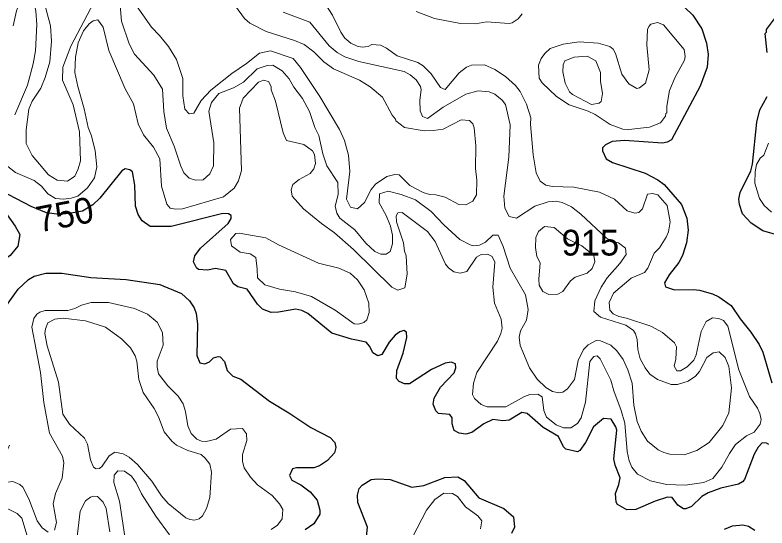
# Model space of a CAD drawing. Extents: x 763.2 to 816.8, y 7896.5 to 7952.7.
# Drawn here: x 773.182 to 777.853, y 7935.931 to 7939.115 of the extents above; entities that cross this region are included whole.
import ezdxf
from ezdxf.enums import TextEntityAlignment as Align

# ---------------------------------------------------------------- set-up
doc = ezdxf.new("R2010")
doc.units = 0
doc.header["$LTSCALE"] = 0.064
doc.layers.add('1', color=7, linetype='Continuous', lineweight=25)
doc.layers.add('2', color=7, linetype='Continuous', lineweight=13)
doc.layers.add('21', color=7, linetype='Continuous')
doc.layers.add('61', color=7, linetype='Continuous')

msp = doc.modelspace()

# ---------------------------------------------------------------- linework, layer by layer
at = {"layer": '1'}
for points in [[(777.3433, 7939.1618), (777.3923, 7939.1142), (777.4478, 7939.0295), (777.4766, 7938.9416), (777.4875, 7938.8703), (777.4809, 7938.7922), (777.4386, 7938.6746), (777.2601, 7938.3415), (777.2338, 7938.3254), (777.205, 7938.3206), (776.9683, 7938.3369), (776.8912, 7938.3305), (776.8497, 7938.31), (776.8306, 7938.2904), (776.8305, 7938.2728), (776.8536, 7938.222), (776.8944, 7938.1997), (777.0958, 7938.1334), (777.1754, 7938.092), (777.2148, 7938.0624), (777.3212, 7937.9382), (777.3559, 7937.8535), (777.3626, 7937.7791), (777.3528, 7937.7009), (777.3277, 7937.6218), (777.3056, 7937.58), (777.2457, 7937.503), (777.216, 7937.4529), (777.2223, 7937.4289), (777.2779, 7937.4084), (777.3964, 7937.4115), (777.4343, 7937.4068), (777.5139, 7937.3837), (777.5534, 7937.3656), (777.6299, 7937.3119), (777.686, 7937.2295), (777.7533, 7937.1472), (777.8044, 7937.0705), (777.828, 7937.0222), (777.8841, 7936.8326)], [(777.8543, 7938.8835), (777.8427, 7939.0007), (777.8491, 7939.0082), (777.8494, 7939.0248), (777.9052, 7939.0993)], [(777.9347, 7937.7454), (777.8279, 7937.7758), (777.755, 7937.8231), (777.7015, 7937.8802), (777.6815, 7937.9383), (777.6783, 7937.9729), (777.687, 7938.0138), (777.7517, 7938.1477), (777.7629, 7938.1895), (777.79, 7938.4496), (777.8093, 7938.5275), (777.8532, 7938.6098)], [(776.776, 7936.5582), (776.7247, 7936.4611), (776.6898, 7936.4118), (776.6758, 7936.4045), (776.6031, 7936.4197), (776.5893, 7936.435), (776.5585, 7936.4983), (776.4622, 7936.5555), (776.364, 7936.642), (776.3307, 7936.6488), (776.251, 7936.5998), (776.2123, 7936.5967), (776.1502, 7936.6041), (776.0934, 7936.5779), (776.0186, 7936.5233), (775.9816, 7936.5128), (775.9413, 7936.5185), (775.9097, 7936.5368), (775.897, 7936.5769), (775.8982, 7936.6154), (775.8822, 7936.6355), (775.8135, 7936.642), (775.7967, 7936.6575), (775.7802, 7936.6999), (775.7849, 7936.7372), (775.8245, 7936.8045), (775.9098, 7936.8941), (775.9195, 7936.9256), (775.9189, 7936.9499), (775.8922, 7936.9597), (775.8536, 7936.9538), (775.7686, 7936.9153), (775.6334, 7936.8263), (775.6011, 7936.8251), (775.5687, 7936.8393), (775.552, 7936.8579), (775.5537, 7936.9095), (775.594, 7937.0156), (775.6167, 7937.1134), (775.6145, 7937.1457), (775.5971, 7937.1561), (775.5722, 7937.1485), (775.5443, 7937.1276), (775.5065, 7937.0848), (775.4608, 7937.0071), (775.4356, 7936.9996), (775.4045, 7937.0186), (775.3868, 7937.0573), (775.3626, 7937.0843), (775.2726, 7937.1034), (775.1497, 7937.1404), (775.0017, 7937.2616), (774.9633, 7937.28), (774.9265, 7937.2883), (774.8195, 7937.2705), (774.7731, 7937.2687), (774.7197, 7937.2894), (774.6873, 7937.3213), (774.6235, 7937.4143), (774.5664, 7937.428), (774.539, 7937.4457), (774.4909, 7937.529), (774.4275, 7937.5414), (774.3783, 7937.5317), (774.3222, 7937.5363), (774.3093, 7937.5466), (774.2898, 7937.5826), (774.2998, 7937.6194), (774.3341, 7937.6679), (774.5069, 7937.8213), (774.5241, 7937.8531), (774.5253, 7937.8704), (774.5089, 7937.8815), (774.4736, 7937.8832), (774.1513, 7937.8034), (774.0204, 7937.8035), (773.9715, 7937.8384), (773.9479, 7937.8763), (773.9298, 7937.9285), (773.9262, 7938.06), (773.9121, 7938.1423), (773.895, 7938.1544), (773.8656, 7938.1607), (773.8448, 7938.1483), (773.7088, 7937.9781), (773.665, 7937.9375), (773.6021, 7937.8969), (773.519, 7937.8828), (773.4582, 7937.8767), (773.3771, 7937.8868), (773.2812, 7937.9273), (773.0967, 7938.0238)], [(773.0605, 7937.9739), (773.1835, 7937.8044), (773.211, 7937.7528), (773.1984, 7937.6801), (773.1522, 7937.6223), (773.0562, 7937.5513)], [(773.1293, 7937.313), (773.2012, 7937.413), (773.2658, 7937.4734), (773.301, 7937.4941), (773.3725, 7937.5135), (773.4728, 7937.5136), (773.6522, 7937.486), (773.8714, 7937.4725), (774.0817, 7937.443), (774.2153, 7937.386), (774.2666, 7937.3403), (774.2956, 7937.2973), (774.3079, 7937.2621), (774.3158, 7937.198), (774.3109, 7937.0025), (774.3293, 7936.9567), (774.36, 7936.9505), (774.389, 7936.9628), (774.4152, 7936.9862), (774.4433, 7936.9955), (774.4571, 7936.9939), (774.4829, 7936.9651), (774.4987, 7936.9084), (774.5345, 7936.8738), (774.5836, 7936.8551), (774.7618, 7936.7177), (774.8827, 7936.6465), (775.0202, 7936.5542), (775.1401, 7936.4934), (775.1684, 7936.462), (775.1752, 7936.4296), (775.1657, 7936.3968), (775.1231, 7936.3491), (775.0734, 7936.3172), (775.0389, 7936.3041), (774.9313, 7936.3039), (774.9066, 7936.2973), (774.8868, 7936.2563), (774.9016, 7936.2281), (774.9583, 7936.1995), (775.0159, 7936.156), (775.0578, 7936.1031), (775.0747, 7936.0418), (775.0749, 7936.0171), (775.0371, 7935.9557), (774.9847, 7935.9186)], [(776.901, 7936.3606), (776.9204, 7936.5372), (776.9148, 7936.5587), (776.8859, 7936.6061), (776.8381, 7936.6114), (776.776, 7936.5582)], [(777.8649, 7936.4489), (777.8509, 7936.458), (777.8223, 7936.4603), (777.7974, 7936.4331), (777.774, 7936.3901), (777.7131, 7936.2325), (777.7017, 7936.2174), (777.6766, 7936.2022), (777.5665, 7936.1774), (777.4878, 7936.1494), (777.4479, 7936.126), (777.384, 7936.0642), (777.3497, 7936.0495), (777.3335, 7936.0501), (777.2993, 7936.072), (777.265, 7936.1206), (777.2354, 7936.1215), (777.1588, 7936.098), (777.0391, 7936.0465), (776.9833, 7936.0435), (776.9253, 7936.0763), (776.9155, 7936.0903), (776.911, 7936.1445), (776.9335, 7936.2014), (776.9401, 7936.2415), (776.909, 7936.3212), (776.901, 7936.3606)], [(775.3659, 7935.8767), (775.3707, 7935.9367), (775.3124, 7936.0886), (775.3089, 7936.1348), (775.3202, 7936.1757), (775.3387, 7936.1976), (775.3945, 7936.231), (775.4357, 7936.2367), (775.5115, 7936.2317), (775.6461, 7936.1842), (775.7209, 7936.1951), (775.8516, 7936.2432), (775.9329, 7936.2477), (775.9723, 7936.2248), (776.064, 7936.1172), (776.2182, 7936.0528), (776.278, 7935.9991), (776.2844, 7935.9359), (776.2661, 7935.896)], [(777.5886, 7935.9229), (777.6378, 7935.9441), (777.7038, 7935.9506), (777.7382, 7935.942), (777.7766, 7935.9175)]]:
    msp.add_lwpolyline(points, dxfattribs=at)
at = {"layer": '2'}
for points in [[(773.6709, 7939.1926), (773.5284, 7938.923), (773.4793, 7938.7915), (773.4777, 7938.7101), (773.5429, 7938.5569), (773.5828, 7938.3905), (773.5877, 7938.2111), (773.5744, 7938.1605), (773.5528, 7938.1154), (773.5071, 7938.084), (773.4447, 7938.0908), (773.3892, 7938.1239), (773.2874, 7938.243), (773.2511, 7938.3186), (773.2509, 7938.4017), (773.2673, 7938.5319), (773.2882, 7938.5809), (773.3415, 7938.6613), (773.3698, 7938.7277), (773.3986, 7938.8244), (773.4087, 7938.9528), (773.402, 7939.0492), (773.3362, 7939.2968)], [(773.1815, 7938.4957), (773.2591, 7938.6804), (773.2953, 7938.8126), (773.3086, 7938.8931), (773.3183, 7939.0562), (773.3116, 7939.1398), (773.2983, 7939.2045), (773.2806, 7939.2385), (773.264, 7939.2439), (773.2359, 7939.2301), (773.2161, 7939.2105), (773.1919, 7939.1412), (773.1705, 7939.0492)], [(773.9248, 7938.8719), (773.8907, 7938.9356), (773.8429, 7939.0773), (773.828, 7939.251)], [(773.923, 7939.1938), (774.0294, 7939.0397), (774.0803, 7938.9883), (774.135, 7938.9203), (774.1848, 7938.8401), (774.2242, 7938.7206), (774.2239, 7938.6131), (774.2371, 7938.5309), (774.2631, 7938.5017), (774.2928, 7938.5069), (774.3377, 7938.5857), (774.3976, 7938.649), (774.5295, 7938.7527), (774.6203, 7938.8142), (774.7, 7938.8787), (774.7695, 7938.8923), (774.9098, 7938.8452)], [(775.1087, 7939.1845), (775.1535, 7939.1148), (775.205, 7939.0081), (775.2301, 7938.9725), (775.2684, 7938.9402), (775.3066, 7938.9215), (775.3374, 7938.9155), (775.3746, 7938.9204), (775.399, 7938.9333), (775.452, 7938.9279), (775.4888, 7938.9106), (775.5561, 7938.8622), (775.6833, 7938.8217), (775.7165, 7938.7999), (775.7668, 7938.7513), (775.8246, 7938.6645), (775.8546, 7938.6527), (775.9401, 7938.7564), (775.9861, 7938.7908), (776.0184, 7938.8036), (776.0978, 7938.8067), (776.163, 7938.7773), (776.2288, 7938.7329), (776.2903, 7938.678), (776.3194, 7938.6412), (776.36, 7938.5626), (776.3863, 7938.4766), (776.3834, 7938.4381), (776.4014, 7938.2466), (776.4193, 7938.136), (776.4437, 7938.0849), (776.4787, 7938.0584), (776.5213, 7938.051), (776.6528, 7938.0476), (776.812, 7938.016), (776.9059, 7937.972), (776.9849, 7937.8998), (777.0328, 7937.8851), (777.0569, 7937.8885), (777.0799, 7937.9113), (777.1099, 7938.0031), (777.1425, 7938.0082), (777.176, 7937.9994), (777.2339, 7937.9328), (777.251, 7937.8312), (777.241, 7937.77), (777.2276, 7937.7365), (777.1847, 7937.6708), (777.1518, 7937.6372), (777.1131, 7937.5438), (777.0931, 7937.517), (777.0099, 7937.4815), (776.899, 7937.388), (776.8734, 7937.3309), (776.8764, 7937.2829), (776.8967, 7937.2603), (776.9322, 7937.2441), (776.9809, 7937.2342), (777.1307, 7937.1842), (777.205, 7937.1454), (777.2792, 7937.0806), (777.2904, 7937.056), (777.2871, 7936.9788), (777.2759, 7936.9351), (777.2934, 7936.9072), (777.3148, 7936.9074), (777.3566, 7936.9316), (777.3992, 7936.9719), (777.4135, 7937.0068), (777.4445, 7937.1507), (777.4744, 7937.2122), (777.5152, 7937.2358)], [(774.9098, 7938.8452), (774.9559, 7938.7899), (775.0746, 7938.6088), (775.1968, 7938.4052), (775.2292, 7938.336), (775.254, 7938.2446), (775.2608, 7938.1446), (775.2411, 7937.9719), (775.266, 7937.9216), (775.3103, 7937.9114), (775.3528, 7937.9508), (775.394, 7938.0329), (775.4208, 7938.0645), (775.4919, 7938.113), (775.5418, 7938.1249), (775.5679, 7938.123), (775.634, 7938.0563), (775.7167, 7938.013), (775.7556, 7938.0002), (775.7963, 7937.9981), (775.8535, 7937.9854), (775.9387, 7937.9395), (775.9816, 7937.9375), (776.0268, 7937.9596), (776.048, 7937.9997), (776.0512, 7938.0901), (776.0431, 7938.1629), (776.0447, 7938.3024), (776.0332, 7938.4141), (776.0248, 7938.4403), (776.0046, 7938.4607), (775.9523, 7938.4648), (775.8416, 7938.4078), (775.7795, 7938.3975), (775.7234, 7938.3961), (775.6023, 7938.4168), (775.5468, 7938.4577), (775.5448, 7938.4698), (775.5248, 7938.4945), (775.4649, 7938.606), (775.3876, 7938.6697), (775.3216, 7938.7116), (775.1606, 7938.7823), (775.101, 7938.8255), (775.0389, 7938.8874), (774.9772, 7938.9331), (774.9187, 7938.9576), (774.7421, 7939.0124), (774.6408, 7939.0654), (774.6084, 7939.0929), (774.5524, 7939.1701)], [(774.8483, 7939.1324), (775.0142, 7939.0713), (775.1332, 7938.9232), (775.1824, 7938.8827), (775.2304, 7938.8557), (775.3184, 7938.8268), (775.5983, 7938.7655), (775.6371, 7938.7444), (775.6742, 7938.7137), (775.7, 7938.6724), (775.7044, 7938.6527), (775.6964, 7938.5845), (775.6995, 7938.5207), (775.7135, 7938.4853), (775.7445, 7938.4723), (775.8415, 7938.5442), (775.9818, 7938.625), (776.0586, 7938.6442), (776.1272, 7938.6394), (776.1624, 7938.6248), (776.2082, 7938.586), (776.2287, 7938.5596), (776.2581, 7938.4339), (776.25, 7938.2328), (776.2189, 7937.9918), (776.2241, 7937.9172), (776.252, 7937.8656), (776.2965, 7937.8541), (776.4107, 7937.9289), (776.4944, 7937.9553), (776.5443, 7937.9589), (776.5799, 7937.9525), (776.6396, 7937.9243), (776.6976, 7937.8794), (776.857, 7937.7305), (776.8946, 7937.7098), (776.9302, 7937.7019), (776.9749, 7937.6689), (776.9781, 7937.6292), (776.9387, 7937.5732), (776.8599, 7937.4839), (776.8234, 7937.4258), (776.7841, 7937.342), (776.778, 7937.274), (776.8192, 7937.2398), (776.9752, 7937.191), (777.0233, 7937.1562), (777.0369, 7937.1364), (777.0476, 7937.101), (777.0509, 7937.0379), (777.0652, 7936.9818), (777.0962, 7936.9241), (777.1249, 7936.8855), (777.1732, 7936.8533), (777.2583, 7936.8217), (777.2963, 7936.8217), (777.364, 7936.8421), (777.4099, 7936.8738), (777.4337, 7936.902)], [(776.3327, 7939.1232), (776.3072, 7939.0911), (776.2711, 7939.0668), (776.2523, 7939.0635), (776.1099, 7939.073), (776.0414, 7939.0617), (775.9494, 7939.0634), (775.7877, 7939.093), (775.6747, 7939.1383)], [(774.5885, 7938.1506), (774.5705, 7938.0856), (774.5436, 7938.0408), (774.477, 7937.9871), (774.2231, 7937.9129), (774.1778, 7937.9097), (774.1456, 7937.9161), (774.1249, 7937.9404), (774.0924, 7938.0533), (774.0816, 7938.2219), (774.0412, 7938.2958), (773.9803, 7938.3721), (773.9467, 7938.4391), (773.918, 7938.5646), (773.8655, 7938.6582), (773.7648, 7938.8951), (773.7285, 7939.0399), (773.696, 7939.0861), (773.6679, 7939.0793), (773.6424, 7939.06), (773.6079, 7939.0178), (773.5747, 7938.9433), (773.5567, 7938.8528), (773.5536, 7938.7579), (773.5713, 7938.6712), (773.6122, 7938.5332), (773.6353, 7938.4181), (773.6567, 7938.3657), (773.6797, 7938.2727), (773.6897, 7938.1737), (773.6748, 7938.1046), (773.6328, 7938.0417), (773.5731, 7937.9918), (773.5314, 7937.9779), (773.4837, 7937.972), (773.4327, 7937.9764), (773.3867, 7938.0058), (773.3472, 7938.053), (773.3015, 7938.0878), (773.1842, 7938.1368), (773.137, 7938.1748)], [(774.1707, 7938.3004), (774.1221, 7938.414), (774.1066, 7938.5171), (774.097, 7938.655), (774.0439, 7938.7416), (773.9248, 7938.8719)], [(777.6155, 7936.9325), (777.6322, 7936.8003), (777.6155, 7936.6452), (777.5792, 7936.5662), (777.4929, 7936.4624), (777.4169, 7936.4109), (777.3393, 7936.3847), (777.2502, 7936.3898), (777.213, 7936.3989), (777.1767, 7936.4169), (777.1104, 7936.4694), (777.0715, 7936.5316), (777.0458, 7936.5926), (777.0258, 7936.6925), (777.0158, 7936.8306), (776.9895, 7936.9126), (776.9604, 7936.9772), (776.9211, 7937.0299), (776.8829, 7937.0649), (776.819, 7937.0929), (776.792, 7937.0944), (776.7426, 7937.0677), (776.7124, 7937.039), (776.6808, 7936.9704), (776.6569, 7936.8517), (776.6133, 7936.7953), (776.5841, 7936.7741), (776.5603, 7936.7692), (776.5214, 7936.779), (776.4803, 7936.802), (776.426, 7936.8549), (776.3772, 7936.9247), (776.3192, 7937.0632), (776.3142, 7937.1148), (776.321, 7937.1553), (776.3601, 7937.2211), (776.37, 7937.2881), (776.3526, 7937.3791), (776.2583, 7937.5442), (776.2138, 7937.6785), (776.1829, 7937.7496), (776.1509, 7937.749), (776.1048, 7937.7056), (776.0679, 7937.6864), (776.029, 7937.6829), (776.0087, 7937.6878), (775.9457, 7937.7212), (775.8454, 7937.8132), (775.7674, 7937.8959), (775.67, 7937.9671), (775.5807, 7938.0017), (775.4998, 7938.0228), (775.4463, 7938.0054), (775.4433, 7937.9488), (775.487, 7937.8698), (775.515, 7937.8041), (775.5259, 7937.7491), (775.5271, 7937.6949), (775.5129, 7937.6464), (775.4871, 7937.6309), (775.4534, 7937.6305), (775.4164, 7937.6479), (775.3615, 7937.6988), (775.2937, 7937.7814), (775.2006, 7937.855), (775.1807, 7937.8862), (775.1704, 7937.9287), (775.1901, 7938.0007), (775.187, 7938.0758), (775.1193, 7938.1782), (775.0948, 7938.2538), (775.0684, 7938.3681), (775.0437, 7938.4181), (775.0107, 7938.5166), (774.9674, 7938.597), (774.9144, 7938.6667), (774.8847, 7938.7184), (774.8417, 7938.7691), (774.7844, 7938.8036), (774.7484, 7938.8029), (774.686, 7938.7805), (774.6002, 7938.6996), (774.5381, 7938.6633), (774.4487, 7938.6285), (774.4016, 7938.5719), (774.3865, 7938.5183), (774.4178, 7938.3219), (774.4151, 7938.1797), (774.3918, 7938.1304), (774.3503, 7938.0923), (774.3027, 7938.0905), (774.2634, 7938.1023), (774.2308, 7938.1353), (774.2112, 7938.1763), (774.1707, 7938.3004)], [(774.756, 7938.7032), (774.7257, 7938.7112), (774.6936, 7938.6995), (774.5994, 7938.6001), (774.5758, 7938.5365), (774.5885, 7938.1506)], [(777.7441, 7936.7478), (777.7933, 7936.6754), (777.8081, 7936.6425), (777.8161, 7936.6038), (777.8116, 7936.5747), (777.7741, 7936.5264), (777.7264, 7936.502), (777.6582, 7936.4481), (777.62, 7936.394), (777.5723, 7936.3093), (777.5171, 7936.2386), (777.46, 7936.2133), (777.3438, 7936.1973), (777.228, 7936.2005), (777.1288, 7936.2237), (777.0477, 7936.2656), (777.0144, 7936.3074), (776.9964, 7936.3468), (776.9847, 7936.4066), (776.9697, 7936.5808), (776.9482, 7936.6603), (776.9012, 7936.7832), (776.8831, 7936.849), (776.8166, 7936.9816), (776.7982, 7936.9989), (776.7777, 7936.9957), (776.7516, 7936.9639), (776.7267, 7936.7122), (776.6993, 7936.6143), (776.6766, 7936.5792), (776.6345, 7936.5528), (776.5894, 7936.5524), (776.5444, 7936.5704), (776.4832, 7936.6197), (776.467, 7936.6596), (776.4557, 7936.7448), (776.4293, 7936.7623), (776.3794, 7936.7589), (776.3472, 7936.7477), (776.2312, 7936.6838), (776.1144, 7936.6837), (776.0768, 7936.6982), (776.0355, 7936.7356), (776.024, 7936.7596), (776.0309, 7936.8309), (776.0503, 7936.8962), (776.1794, 7937.0896), (776.2006, 7937.1382), (776.2074, 7937.1717), (776.2027, 7937.227), (776.1614, 7937.3269), (776.15, 7937.4255), (776.163, 7937.5819), (776.1453, 7937.6164), (776.1177, 7937.6299), (776.077, 7937.6282), (776.0482, 7937.6119), (775.9894, 7937.5232), (775.9468, 7937.5121), (775.9069, 7937.5202), (775.875, 7937.5453), (775.857, 7937.5684), (775.7912, 7937.7103), (775.7449, 7937.7705), (775.5873, 7937.8897), (775.5596, 7937.8883), (775.5487, 7937.8685), (775.5518, 7937.8324), (775.5949, 7937.7021), (775.6011, 7937.6494), (775.6108, 7937.6214), (775.6189, 7937.5057), (775.6032, 7937.4227), (775.5606, 7937.4067), (775.5217, 7937.4265), (775.2836, 7937.6599), (775.166, 7937.7629), (775.0853, 7937.8202), (774.9738, 7937.9125), (774.9042, 7937.9902), (774.8977, 7938.0311), (774.9081, 7938.0642), (774.947, 7938.0936), (775.0147, 7938.1306), (775.0391, 7938.1599), (775.0488, 7938.1946), (775.0431, 7938.2497), (775.0294, 7938.2725), (774.9768, 7938.3111), (774.8681, 7938.3358), (774.8477, 7938.3836), (774.8002, 7938.5816), (774.7739, 7938.6514), (774.7726, 7938.6716), (774.756, 7938.7032)], [(777.8801, 7937.8905), (777.8359, 7937.9329), (777.8062, 7937.976), (777.7783, 7938.0714), (777.7804, 7938.1421), (777.7887, 7938.1875), (777.8117, 7938.226), (777.8329, 7938.2456), (777.8616, 7938.3199)], [(773.4265, 7935.918), (773.4394, 7935.9648), (773.419, 7936.081), (773.4329, 7936.1448), (773.4748, 7936.2396), (773.4842, 7936.3361), (773.4761, 7936.3757), (773.3959, 7936.5189), (773.3613, 7936.7101), (773.3393, 7936.8971), (773.2858, 7937.1767), (773.2986, 7937.2308), (773.3175, 7937.2579), (773.3366, 7937.2717), (773.3682, 7937.2818), (773.5104, 7937.2812), (773.5533, 7937.2934), (773.5941, 7937.315), (773.6542, 7937.3315), (773.7628, 7937.3308), (773.9238, 7937.2941), (774.0048, 7937.2584), (774.0643, 7937.2078), (774.0989, 7937.1452), (774.1019, 7937.0659), (774.0641, 7936.9656), (774.0643, 7936.9292), (774.0742, 7936.8882), (774.1313, 7936.814), (774.1946, 7936.7487), (774.2257, 7936.7011), (774.2419, 7936.655), (774.255, 7936.5643), (774.2767, 7936.5174), (774.3109, 7936.4817), (774.3411, 7936.4698), (774.3702, 7936.4667), (774.4308, 7936.483), (774.5211, 7936.544), (774.596, 7936.5488), (774.6206, 7936.5157), (774.6229, 7936.4743), (774.5954, 7936.3861), (774.5954, 7936.3435), (774.6049, 7936.3047), (774.6457, 7936.2454), (774.689, 7936.1989), (774.7787, 7936.1318), (774.8252, 7936.0805), (774.8463, 7936.0457), (774.8418, 7935.9883), (774.8131, 7935.9483), (774.7721, 7935.9224)], [(777.5152, 7937.2358), (777.5541, 7937.2322), (777.5824, 7937.2195), (777.6093, 7937.184), (777.6783, 7936.9127), (777.7441, 7936.7478)], [(777.4337, 7936.902), (777.4789, 7936.9898), (777.5187, 7937.019), (777.5559, 7937.0234), (777.5932, 7936.9898), (777.6155, 7936.9325)], [(773.1482, 7936.4444), (773.1152, 7936.3717), (773.0737, 7936.3191), (773.045, 7936.305), (773.0017, 7936.2667), (772.998, 7936.2457), (773.0255, 7936.2237), (773.0997, 7936.2104), (773.168, 7936.2186), (773.212, 7936.2015), (773.2298, 7936.1835), (773.2676, 7936.1127), (773.3186, 7935.9747), (773.3511, 7935.9326), (773.3877, 7935.905)], [(774.1422, 7935.8876), (774.0562, 7936.005), (773.9678, 7936.1423), (773.9344, 7936.2119), (773.9064, 7936.2528), (773.8626, 7936.2842), (773.8202, 7936.2858), (773.7976, 7936.2592), (773.7961, 7936.2142), (773.8309, 7936.0976), (773.8649, 7935.877)], [(775.6514, 7935.873), (775.7382, 7936.0412), (775.7905, 7936.1072), (775.8458, 7936.1478), (775.8995, 7936.1446), (775.9315, 7936.1272), (775.9812, 7936.0619), (776.0574, 7936.0066), (776.0807, 7935.9746), (776.0743, 7935.9251)], [(772.984, 7936.125), (773.1949, 7936.0211), (773.2249, 7935.9923), (773.2639, 7935.8609)], [(773.5582, 7935.7894), (773.5865, 7936.0358), (773.6198, 7936.099), (773.6508, 7936.1224), (773.669, 7936.1281), (773.694, 7936.1263), (773.7302, 7936.0911), (773.7477, 7936.0521), (773.7701, 7935.9077)]]:
    msp.add_lwpolyline(points, dxfattribs=at)
for points in [[(777.0978, 7938.6922), (777.121, 7938.7758), (777.1065, 7938.9303), (777.1114, 7939.0255), (777.1182, 7939.045), (777.1317, 7939.0583), (777.1725, 7939.0694), (777.2096, 7939.0536), (777.3383, 7938.9013), (777.3445, 7938.8573), (777.3403, 7938.8358), (777.282, 7938.7291), (777.2473, 7938.6462), (777.2314, 7938.5489), (777.2313, 7938.5075), (777.2251, 7938.5041), (777.2229, 7938.4868), (777.191, 7938.4471), (777.1241, 7938.4196), (776.9945, 7938.4046), (776.9579, 7938.4062), (776.8791, 7938.4359), (776.7859, 7938.4979), (776.7429, 7938.5187), (776.6233, 7938.5572), (776.5454, 7938.6102), (776.4573, 7938.6936), (776.4378, 7938.7233), (776.4343, 7938.8041), (776.4495, 7938.8453), (776.4732, 7938.8771), (776.5071, 7938.9075), (776.5864, 7938.935), (776.6857, 7938.9481), (776.8047, 7938.9415), (776.8775, 7938.9195), (776.8968, 7938.9027), (776.912, 7938.8756), (776.9513, 7938.7475), (776.9941, 7938.6875), (777.0449, 7938.6591), (777.061, 7938.6629)], [(776.8108, 7938.5691), (776.8237, 7938.5777), (776.8319, 7938.6277), (776.8188, 7938.7041), (776.8187, 7938.7593), (776.7906, 7938.8312), (776.7361, 7938.8593), (776.6561, 7938.8546), (776.5973, 7938.8314), (776.5869, 7938.8072), (776.5855, 7938.7631), (776.5996, 7938.6934), (776.6266, 7938.6377), (776.644, 7938.6218), (776.7638, 7938.559)], [(776.737, 7937.5129), (776.7671, 7937.5422), (776.7842, 7937.5833), (776.7769, 7937.6228), (776.7037, 7937.6828), (776.6145, 7937.7266), (776.5317, 7937.7958), (776.47, 7937.8025), (776.4336, 7937.772), (776.418, 7937.7344), (776.4145, 7937.6717), (776.423, 7937.6171), (776.4439, 7937.5775), (776.435, 7937.4762), (776.4387, 7937.4375), (776.4605, 7937.3988), (776.4985, 7937.3805), (776.5537, 7937.383), (776.5855, 7937.3991), (776.6326, 7937.4652), (776.6616, 7937.4881)], [(774.6875, 7937.4847), (774.6871, 7937.5379), (774.6768, 7937.6107), (774.6418, 7937.6321), (774.5802, 7937.6431), (774.5264, 7937.6832), (774.5213, 7937.7211), (774.5545, 7937.7581), (774.5737, 7937.7617), (774.7392, 7937.7322), (774.8181, 7937.6881), (775.0663, 7937.5746), (775.1928, 7937.5448), (775.263, 7937.5131), (775.3084, 7937.4708), (775.3501, 7937.4085), (775.3804, 7937.3269), (775.3824, 7937.2677), (775.3678, 7937.2221), (775.3482, 7937.2067), (775.315, 7937.1965), (775.2887, 7937.1977), (775.1701, 7937.2826), (775.0241, 7937.3671), (774.9246, 7937.3966), (774.8253, 7937.4134), (774.734, 7937.4395)], [(774.0741, 7936.62), (774.0463, 7936.6721), (773.9771, 7936.7714), (773.9511, 7936.8529), (773.9379, 7936.9673), (773.9281, 7937.0002), (773.8984, 7937.0501), (773.8436, 7937.1048), (773.7449, 7937.1769), (773.6197, 7937.2175), (773.4804, 7937.2324), (773.4285, 7937.2267), (773.3851, 7937.2038), (773.3707, 7937.1678), (773.3678, 7937.1379), (773.382, 7937.0622), (773.4515, 7936.8358), (773.4799, 7936.6379), (773.5205, 7936.5752), (773.6138, 7936.4885), (773.6323, 7936.4513), (773.6503, 7936.3534), (773.6685, 7936.3076), (773.6865, 7936.2971), (773.7076, 7936.2992), (773.7242, 7936.314), (773.7658, 7936.378), (773.8011, 7936.4006), (773.8537, 7936.3921), (773.8918, 7936.371), (773.9426, 7936.3256), (774.0315, 7936.2218), (774.0921, 7936.1306), (774.1335, 7936.0822), (774.2423, 7935.9942), (774.2675, 7935.9833), (774.2961, 7935.9803), (774.3251, 7935.9879), (774.3457, 7936.0072), (774.3716, 7936.0528), (774.3912, 7936.1193), (774.4029, 7936.2771), (774.3915, 7936.327), (774.3635, 7936.365), (774.3381, 7936.3878), (774.2547, 7936.4118), (774.1856, 7936.4447), (774.1563, 7936.4689), (774.1091, 7936.5269)]]:
    msp.add_lwpolyline(points, close=True, dxfattribs=at)

# ---------------------------------------------------------------- texts
at = {"layer": '21'}
msp.add_text('915', height=0.16, dxfattribs=at).set_placement((776.5774, 7937.6222))
at = {"layer": '61'}
msp.add_text('750', height=0.16, rotation=10.997, dxfattribs=at).set_placement((773.506, 7937.7987), align=Align.CENTER)

doc.saveas('drawing.dxf')
